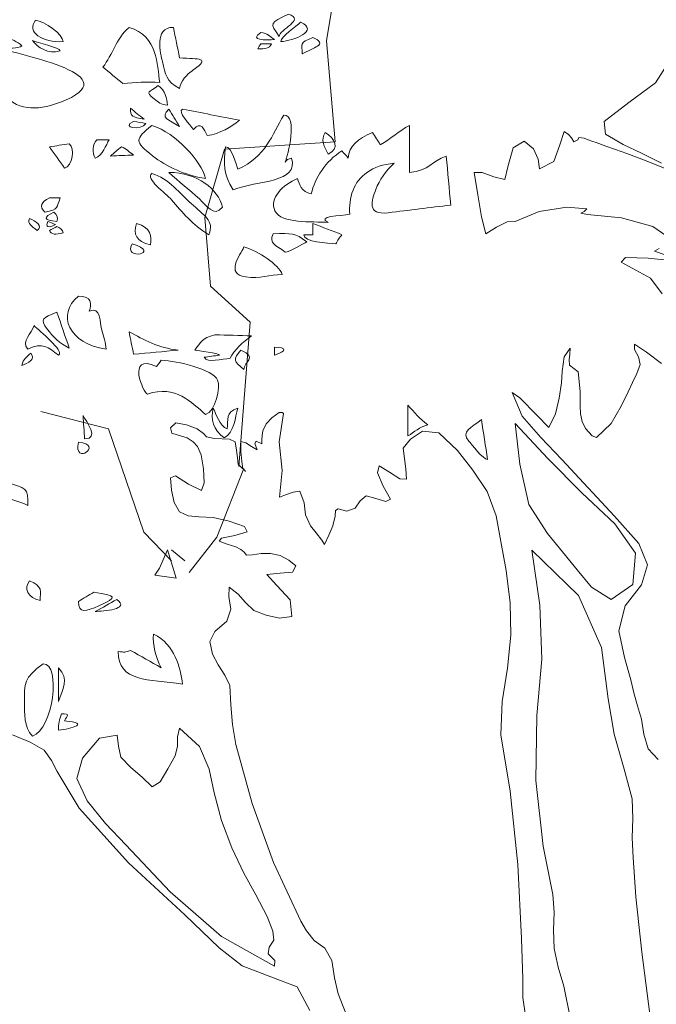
# Model space of a CAD drawing. Header units: metres. Extents: x 92403 to 95147, y 464428 to 465602.
# Tile 296 of 568: x 92446.249 to 92446.97, y 465230.106 to 465231.221. Entities that reach past the tile are written whole.
import ezdxf

# ---------------------------------------------------------------- set-up
doc = ezdxf.new("R2010")
doc.units = ezdxf.units.M
doc.layers.get('0').update_dxf_attribs({"linetype": 'CONTINUOUS'})
doc.layers.add('X-XX-AL-AANKLEDING-S', color=250, linetype='CONTINUOUS', lineweight=9)

# ---------------------------------------------------------------- blocks, each defined once
blk = doc.blocks.new('boom 1')
at = {"color": 251, "true_color": 0x636466}
for p, q in [((3.5359, 5.8155), (3.2713, 5.8693)), ((3.6748, 5.4994), (3.5359, 5.8155)), ((4.065, 5.6945), (3.9596, 5.4837)), ((3.7825, 5.4119), (3.6748, 5.4994)), ((3.9596, 5.4837), (3.852, 5.3761)), ((3.7354, 5.3895), (3.7668, 5.4456)), ((3.7668, 5.4456), (3.8004, 5.3581)), ((3.834, 5.4119), (3.7825, 5.4456)), ((3.7825, 5.4456), (3.834, 5.4119)), ((3.7174, 5.3671), (3.7354, 5.3895)), ((3.8004, 5.3581), (3.7174, 5.3671))]:
    blk.add_line(p, q, dxfattribs=at)
at = {"color": 251, "true_color": 0x636466, "flags": 128}
blk.add_lwpolyline([(4.0454, 5.7001), (4.0896, 6.1421), (3.9348, 6.2526), (3.9128, 6.4625), (3.9901, 6.6725), (4.4213, 6.6946), (4.3881, 7.004), (4.4324, 7.2139)], dxfattribs=at)
blk = doc.blocks.new('meerstammige boom')
at = {"color": 0, "lineweight": 0, "transparency": 33554559}
for points in [[(-0.8245, 3.2732), (-0.8486, 3.3404), (-0.8983, 3.3692), (-0.9524, 3.3995), (-0.9956, 3.4507), (-1.0607, 3.5441), (-1.1668, 3.6917), (-1.2599, 3.8467), (-1.3018, 3.95), (-1.3121, 3.9812), (-1.3262, 4.0105), (-1.3523, 4.034), (-1.3857, 4.0546)], [(-0.1416, 5.9718), (-0.1719, 5.9015), (-0.2218, 5.8458), (-0.2686, 5.7923), (-0.2658, 5.7563), (-0.2327, 5.727), (-0.1983, 5.7023), (-0.1603, 5.6736)], [(-0.1646, 5.4323), (-0.1737, 5.4242), (-0.1531, 5.4139)], [(-0.1424, 5.3983), (-0.1852, 5.4045), (-0.2282, 5.4069), (-0.2365, 5.3936), (-0.1814, 5.3485), (-0.1591, 5.304)], [(-0.1606, 5.1063), (-0.1889, 5.1384), (-0.2112, 5.1607), (-0.2113, 5.1461), (-0.2038, 5.1249), (-0.2006, 5.1035), (-0.207, 5.0782), (-0.2149, 5.0521), (-0.2234, 5.026), (-0.2364, 4.9858), (-0.2553, 4.936), (-0.2832, 4.8968), (-0.2914, 4.9014), (-0.2976, 4.9115), (-0.3039, 4.9219), (-0.3099, 4.9419), (-0.313, 4.9641), (-0.3141, 4.9866), (-0.3139, 5.0273), (-0.3174, 5.0825), (-0.3339, 5.1018), (-0.3345, 5.1165), (-0.3335, 5.1331), (-0.3325, 5.1496), (-0.3442, 5.1251), (-0.348, 5.0839), (-0.3493, 5.0517), (-0.3537, 5.0078), (-0.3607, 4.9638), (-0.3734, 4.925), (-0.3955, 4.9601), (-0.4279, 5.0095), (-0.4421, 5.0245), (-0.4236, 4.9573), (-0.3883, 4.8964), (-0.3486, 4.8342), (-0.2991, 4.754), (-0.2492, 4.6739), (-0.203, 4.596), (-0.1869, 4.5359), (-0.1981, 4.4794), (-0.2289, 4.4201), (-0.2406, 4.3488), (-0.2301, 4.2734), (-0.2185, 4.21), (-0.2125, 4.1731), (-0.2058, 4.1363), (-0.1983, 4.0989), (-0.1937, 4.0561), (-0.1852, 4.0151), (-0.1666, 3.9846)], [(-0.1532, 5.6583), (-0.1892, 5.6803), (-0.226, 5.701), (-0.2469, 5.7125), (-0.2652, 5.7223), (-0.2835, 5.732), (-0.2919, 5.7366), (-0.299, 5.7404), (-0.3062, 5.7442), (-0.3164, 5.7466), (-0.3181, 5.7397), (-0.3261, 5.7345), (-0.33, 5.7454), (-0.3358, 5.7552), (-0.3441, 5.7634), (-0.3526, 5.7255), (-0.3638, 5.6784), (-0.3904, 5.6574), (-0.3932, 5.6854), (-0.4018, 5.7141), (-0.4195, 5.7358), (-0.4405, 5.7171), (-0.4503, 5.6633), (-0.4561, 5.6276), (-0.4767, 5.6347), (-0.499, 5.6474), (-0.5138, 5.647), (-0.5069, 5.5844), (-0.5001, 5.5219), (-0.4921, 5.4734), (-0.4722, 5.4927), (-0.452, 5.5073), (-0.4367, 5.5083), (-0.3912, 5.5366), (-0.3393, 5.5494), (-0.3015, 5.5442), (-0.3061, 5.5373), (-0.3125, 5.5319), (-0.3, 5.5286), (-0.2361, 5.5189), (-0.1769, 5.4942), (-0.1519, 5.4691)], [(-0.4169, 3.2583), (-0.4222, 3.31), (-0.4224, 3.3626), (-0.4246, 3.4774), (-0.4315, 3.6865), (-0.4461, 3.895), (-0.464, 4.0539), (-0.4612, 4.1487), (-0.4512, 4.2436), (-0.4446, 4.3365), (-0.4458, 4.4281), (-0.4534, 4.5194), (-0.4639, 4.6023), (-0.4727, 4.6743), (-0.4896, 4.744), (-0.5167, 4.8041), (-0.5453, 4.8596), (-0.5806, 4.9099), (-0.6114, 4.915), (-0.6344, 4.8924), (-0.6479, 4.8665), (-0.6456, 4.8372), (-0.6431, 4.808), (-0.6421, 4.7788), (-0.6545, 4.7798), (-0.674, 4.7983), (-0.6935, 4.8168), (-0.6966, 4.7965), (-0.6859, 4.7587), (-0.6722, 4.7215), (-0.6811, 4.7156), (-0.6997, 4.7234), (-0.7183, 4.7312), (-0.7293, 4.7172), (-0.7387, 4.696), (-0.7543, 4.6883), (-0.7712, 4.6944), (-0.7757, 4.6901), (-0.7764, 4.6737), (-0.781, 4.6467), (-0.7884, 4.6198), (-0.797, 4.5931), (-0.802, 4.6054), (-0.8124, 4.6268), (-0.8233, 4.6464), (-0.8324, 4.6776), (-0.8353, 4.7118), (-0.8431, 4.7446), (-0.8561, 4.7416), (-0.8688, 4.7348), (-0.8815, 4.728), (-0.8767, 4.8033), (-0.8826, 4.8845), (-0.8744, 4.965), (-0.8764, 4.9677), (-0.8794, 4.9677), (-0.8824, 4.9677), (-0.8962, 4.9523), (-0.9068, 4.9349), (-0.9129, 4.9153), (-0.9144, 4.9026), (-0.9148, 4.8899), (-0.9151, 4.8791), (-0.9258, 4.8867), (-0.928, 4.8796), (-0.9239, 4.8615), (-0.9346, 4.8713), (-0.9453, 4.8811), (-0.9547, 4.8857), (-0.9548, 4.8573), (-0.9531, 4.8289), (-0.9512, 4.8075), (-0.9595, 4.8215), (-0.9613, 4.839), (-0.9627, 4.8609), (-0.9655, 4.8845), (-0.9763, 4.892), (-1.0042, 4.8935), (-1.0193, 4.8983), (-1.025, 4.9082), (-1.0373, 4.9209), (-1.0574, 4.9323), (-1.0775, 4.9385), (-1.0876, 4.9241), (-1.0852, 4.9089), (-1.0748, 4.9038), (-1.056, 4.8953), (-1.0445, 4.8847), (-1.0365, 4.8711), (-1.0296, 4.8475), (-1.0254, 4.8082), (-1.0237, 4.7684), (-1.0289, 4.7469), (-1.0535, 4.7648), (-1.0778, 4.7879), (-1.0875, 4.7821), (-1.0859, 4.7472), (-1.0804, 4.7127), (-1.0703, 4.6856), (-1.0545, 4.6749), (-1.034, 4.6723), (-1.0071, 4.6704), (-0.9767, 4.6596), (-0.9475, 4.6445), (-0.9427, 4.6293), (-0.9658, 4.6186), (-0.9913, 4.6117), (-0.9957, 4.6026), (-0.9806, 4.5942), (-0.9642, 4.5865), (-0.9546, 4.5789), (-0.9486, 4.5715), (-0.9443, 4.5631), (-0.9329, 4.564), (-0.9161, 4.5684), (-0.8988, 4.5684), (-0.8802, 4.5619), (-0.864, 4.5492), (-0.851, 4.533), (-0.857, 4.5153), (-0.8805, 4.5127), (-0.9057, 4.5087), (-0.887, 4.4778), (-0.8617, 4.4364), (-0.8583, 4.3892), (-0.8814, 4.385), (-0.9072, 4.3931), (-0.9302, 4.4068), (-0.9462, 4.4289), (-0.9597, 4.4525), (-0.977, 4.4731), (-0.9774, 4.4458), (-0.9737, 4.4106), (-0.9811, 4.3761), (-1.0038, 4.347), (-1.0131, 4.3183), (-1.0085, 4.2829), (-0.9975, 4.2526), (-0.9849, 4.2237), (-0.9753, 4.1942), (-0.9735, 4.1394), (-0.9707, 4.0833), (-0.9641, 4.0272), (-0.9332, 3.8602), (-0.8932, 3.6924), (-0.8415, 3.5266), (-0.8305, 3.4986), (-0.816, 3.472), (-0.7964, 3.4495), (-0.7829, 3.4152), (-0.7777, 3.3663), (-0.771, 3.3204), (-0.7432, 3.2157)], [(-0.1799, 3.2336), (-0.1975, 3.4389), (-0.2085, 3.5955), (-0.2113, 3.6512), (-0.2141, 3.7069), (-0.2159, 3.7623), (-0.2143, 3.8177), (-0.2157, 3.8727), (-0.2307, 3.9572), (-0.2495, 4.0562), (-0.2612, 4.1562), (-0.2736, 4.3016), (-0.317, 4.4494), (-0.4049, 4.577), (-0.3899, 4.4218), (-0.3862, 4.2687), (-0.3957, 4.109), (-0.3979, 3.925), (-0.3835, 3.7388), (-0.3655, 3.6019), (-0.3633, 3.5516), (-0.3641, 3.5011), (-0.3631, 3.4493), (-0.3552, 3.3958), (-0.345, 3.3426), (-0.3328, 3.2539)]]:
    blk.add_lwpolyline(points, dxfattribs=at)
for points in [[(-0.4367, 4.9359), (-0.4281, 4.8215), (-0.4106, 4.7072), (-0.3753, 4.6245), (-0.3473, 4.5729), (-0.3194, 4.5214), (-0.2923, 4.4727), (-0.2555, 4.438), (-0.2144, 4.4799), (-0.2096, 4.5688), (-0.2486, 4.6518), (-0.3105, 4.7403), (-0.3747, 4.8371)], [(-1.0704, 4.0735), (-1.0746, 4.0484), (-1.0745, 4.0224), (-1.0786, 3.9951), (-1.0928, 3.9582), (-1.1072, 3.9214), (-1.122, 3.9066), (-1.1413, 3.9345), (-1.1627, 3.9614), (-1.1816, 3.9908), (-1.1857, 4.0219), (-1.1881, 4.0536), (-1.2216, 4.0452), (-1.2537, 3.9883), (-1.2642, 3.9308), (-1.2451, 3.8671), (-1.2103, 3.8032), (-1.1719, 3.7424), (-1.0884, 3.6094), (-0.991, 3.483), (-0.8912, 3.3985), (-0.8907, 3.4146), (-0.9028, 3.4343), (-0.9015, 3.4526), (-0.8925, 3.473), (-0.8942, 3.4977), (-0.905, 3.5394), (-0.9264, 3.6012), (-0.9491, 3.6625), (-0.9719, 3.7345), (-0.991, 3.8112), (-1.0049, 3.8899), (-1.0146, 3.9569), (-1.0328, 4.0212)]]:
    blk.add_lwpolyline(points, close=True, dxfattribs=at)
for points, knots in [([(-0.8649, 6.0962), (-0.8997, 6.0702), (-0.9005, 6.072), (-0.8824, 6.0325), (-0.8824, 6.053), (-0.8318, 6.0796), (-0.8649, 6.0962)], [0, 0, 0, 0, 1, 1, 1, 2, 2, 2, 2]), ([(-1.3423, 6.0789), (-1.3612, 6.0442), (-1.329, 6.0154), (-1.2904, 6.0181), (-1.2904, 6.0385), (-1.3258, 6.0765), (-1.3423, 6.0789)], [0, 0, 0, 0, 1, 1, 1, 2, 2, 2, 2]), ([(-0.8418, 6.073), (-0.8501, 6.0615), (-0.8794, 6.032), (-0.8794, 6.0181), (-0.8551, 6.0199), (-0.8059, 6.0495), (-0.8418, 6.073)], [0, 0, 0, 0, 1, 1, 1, 2, 2, 2, 2]), ([(-1.1659, 6.0586), (-1.1904, 6.0251), (-1.1968, 5.9824), (-1.2151, 5.9457), (-1.2026, 5.9303), (-1.1901, 5.9149), (-1.1775, 5.8993), (-1.1541, 5.902), (-1.1315, 5.905), (-1.1079, 5.9024), (-1.1132, 5.953), (-1.1109, 6.033), (-1.1659, 6.0586)], [0, 0, 0, 0, 1, 1, 1, 2, 2, 2, 3, 3, 3, 4, 4, 4, 4]), ([(-1.0704, 5.9718), (-1.0743, 6.0007), (-1.0782, 6.0297), (-1.082, 6.0586), (-1.1201, 6.0586), (-1.1058, 5.9817), (-1.1027, 5.9614), (-1.0967, 5.9256), (-1.0965, 5.906), (-1.0704, 5.8849), (-1.0676, 5.9066), (-1.0588, 5.9234), (-1.0438, 5.9388), (-1.0116, 5.9723), (-1.0329, 5.9692), (-1.0704, 5.9718)], [0, 0, 0, 0, 1, 1, 1, 2, 2, 2, 3, 3, 3, 4, 4, 4, 5, 5, 5, 5]), ([(-0.9171, 6.0442), (-0.9402, 6.0211), (-0.9069, 6.0223), (-0.891, 6.0238), (-0.9008, 6.0336), (-0.9032, 6.0408), (-0.9171, 6.0442)], [0, 0, 0, 0, 1, 1, 1, 2, 2, 2, 2]), ([(-1.4003, 6.0325), (-1.4368, 6.0103), (-1.3841, 5.988), (-1.3684, 6.0065), (-1.3765, 6.0188), (-1.3882, 6.0245), (-1.4003, 6.0325)], [0, 0, 0, 0, 1, 1, 1, 2, 2, 2, 2]), ([(-0.8186, 6.0297), (-0.8454, 6.0146), (-0.8389, 6.0114), (-0.8389, 5.9834), (-0.8193, 5.9998), (-0.7876, 6.0109), (-0.8186, 6.0297)], [0, 0, 0, 0, 1, 1, 1, 2, 2, 2, 2]), ([(-1.3482, 6.021), (-1.3385, 6.0038), (-1.3188, 5.9797), (-1.2961, 5.9921), (-1.2961, 6), (-1.3401, 6.0171), (-1.3482, 6.021)], [0, 0, 0, 0, 1, 1, 1, 2, 2, 2, 2]), ([(-0.9171, 6.0123), (-0.9189, 6.0075), (-0.921, 6.0027), (-0.9229, 5.9978), (-0.9075, 5.9978), (-0.9018, 5.9973), (-0.8968, 6.0123), (-0.9035, 6.0123), (-0.9102, 6.0123), (-0.9171, 6.0123)], [0, 0, 0, 0, 1, 1, 1, 2, 2, 2, 3, 3, 3, 3]), ([(-1.4205, 6.0036), (-1.4292, 5.9843), (-1.4379, 5.9649), (-1.4465, 5.9457), (-1.4296, 5.9172), (-1.4127, 5.8886), (-1.3957, 5.86), (-1.3682, 5.814), (-1.3223, 5.8286), (-1.2844, 5.8534), (-1.1707, 5.928), (-1.3813, 5.9824), (-1.4205, 6.0036)], [0, 0, 0, 0, 1, 1, 1, 2, 2, 2, 3, 3, 3, 4, 4, 4, 4]), ([(-1.1108, 5.8937), (-1.127, 5.8753), (-1.1368, 5.8767), (-1.1182, 5.856), (-1.1094, 5.8464), (-1.1065, 5.8386), (-1.0935, 5.8386), (-1.0945, 5.8555), (-1.0972, 5.8815), (-1.1108, 5.8937)], [0, 0, 0, 0, 1, 1, 1, 2, 2, 2, 3, 3, 3, 3]), ([(-1.163, 5.83), (-1.1636, 5.8056), (-1.16, 5.8049), (-1.137, 5.7981), (-1.1465, 5.8082), (-1.1546, 5.8191), (-1.163, 5.83)], [0, 0, 0, 0, 1, 1, 1, 2, 2, 2, 2]), ([(-1.0907, 5.827), (-1.1086, 5.8003), (-1.0907, 5.7981), (-1.0704, 5.7779), (-1.0771, 5.7944), (-1.0839, 5.8107), (-1.0907, 5.827)], [0, 0, 0, 0, 1, 1, 1, 2, 2, 2, 2]), ([(-1.0646, 5.827), (-1.0761, 5.8216), (-1.0496, 5.7802), (-1.0443, 5.7692), (-1.0304, 5.7958), (-1.0232, 5.7677), (-1.0182, 5.7518), (-0.9943, 5.7574), (-0.9726, 5.7767), (-0.9575, 5.7953), (-0.9932, 5.8059), (-1.029, 5.8165), (-1.0646, 5.827)], [0, 0, 0, 0, 1, 1, 1, 2, 2, 2, 3, 3, 3, 4, 4, 4, 4]), ([(-0.8735, 5.8098), (-0.8965, 5.7532), (-0.9067, 5.6929), (-0.9605, 5.6565), (-0.9638, 5.6686), (-0.9712, 5.7201), (-0.9835, 5.7201), (-0.9879, 5.6728), (-0.9878, 5.6424), (-0.9691, 5.5986), (-0.924, 5.6254), (-0.8432, 5.6172), (-0.8592, 5.6882), (-0.8649, 5.6866), (-0.8688, 5.6827), (-0.8707, 5.6766), (-0.8662, 5.6951), (-0.8461, 5.8098), (-0.8735, 5.8098)], [0, 0, 0, 0, 1, 1, 1, 2, 2, 2, 3, 3, 3, 4, 4, 4, 5, 5, 5, 6, 6, 6, 6]), ([(-1.1572, 5.7923), (-1.1837, 5.7747), (-1.1421, 5.765), (-1.134, 5.7866), (-1.1418, 5.7885), (-1.1495, 5.7904), (-1.1572, 5.7923)], [0, 0, 0, 0, 1, 1, 1, 2, 2, 2, 2]), ([(-1.1225, 5.7807), (-1.1555, 5.7419), (-1.1556, 5.7343), (-1.1215, 5.6949), (-1.0953, 5.6644), (-1.0609, 5.6395), (-1.0213, 5.6303), (-1.0293, 5.6794), (-1.0766, 5.7583), (-1.1225, 5.7807)], [0, 0, 0, 0, 1, 1, 1, 2, 2, 2, 3, 3, 3, 3]), ([(-0.6363, 5.7807), (-0.6567, 5.7647), (-0.6716, 5.7426), (-0.6913, 5.7259), (-0.6962, 5.7374), (-0.701, 5.749), (-0.7058, 5.7606), (-0.7349, 5.743), (-0.7498, 5.7231), (-0.7521, 5.6882), (-0.7555, 5.6952), (-0.7594, 5.7021), (-0.7637, 5.7084), (-0.7949, 5.6803), (-0.815, 5.6306), (-0.8216, 5.587), (-0.841, 5.5932), (-0.844, 5.6131), (-0.8476, 5.6303), (-0.8762, 5.6134), (-0.9012, 5.5724), (-0.8903, 5.5387), (-0.8782, 5.5013), (-0.8207, 5.5095), (-0.7897, 5.5058), (-0.8131, 5.5238), (-0.7661, 5.5244), (-0.7491, 5.5291), (-0.75, 5.552), (-0.7486, 5.5752), (-0.7429, 5.5976), (-0.7327, 5.6366), (-0.7068, 5.6681), (-0.6652, 5.6737), (-0.6814, 5.6517), (-0.6929, 5.6256), (-0.6998, 5.5995), (-0.7079, 5.5679), (-0.7175, 5.5258), (-0.6763, 5.5333), (-0.637, 5.5406), (-0.5976, 5.5479), (-0.5583, 5.5551), (-0.5611, 5.6015), (-0.564, 5.6477), (-0.5669, 5.694), (-0.594, 5.6797), (-0.5985, 5.6529), (-0.6363, 5.6476), (-0.6363, 5.6921), (-0.6363, 5.7365), (-0.6363, 5.7807)], [0, 0, 0, 0, 1, 1, 1, 2, 2, 2, 3, 3, 3, 4, 4, 4, 5, 5, 5, 6, 6, 6, 7, 7, 7, 8, 8, 8, 9, 9, 9, 10, 10, 10, 11, 11, 11, 12, 12, 12, 13, 13, 13, 14, 14, 14, 15, 15, 15, 16, 16, 16, 17, 17, 17, 17]), ([(-0.7955, 5.7606), (-0.8048, 5.7414), (-0.7969, 5.718), (-0.7897, 5.6998), (-0.7675, 5.7148), (-0.7766, 5.7442), (-0.7955, 5.7606)], [0, 0, 0, 0, 1, 1, 1, 2, 2, 2, 2]), ([(-1.2787, 5.7287), (-1.2913, 5.7259), (-1.3038, 5.7229), (-1.3163, 5.7201), (-1.3067, 5.6998), (-1.297, 5.6795), (-1.2875, 5.6593), (-1.2734, 5.6666), (-1.2666, 5.7159), (-1.2787, 5.7287)], [0, 0, 0, 0, 1, 1, 1, 2, 2, 2, 3, 3, 3, 3]), ([(-1.2267, 5.7403), (-1.2348, 5.7273), (-1.2362, 5.7021), (-1.2296, 5.6882), (-1.2156, 5.6952), (-1.2094, 5.7261), (-1.2035, 5.7403), (-1.2112, 5.7403), (-1.219, 5.7403), (-1.2267, 5.7403)], [0, 0, 0, 0, 1, 1, 1, 2, 2, 2, 3, 3, 3, 3]), ([(-1.1804, 5.7201), (-1.1871, 5.7114), (-1.1939, 5.7026), (-1.2007, 5.694), (-1.1862, 5.6951), (-1.1718, 5.6959), (-1.1572, 5.6969), (-1.1652, 5.7049), (-1.1707, 5.7148), (-1.1804, 5.7201)], [0, 0, 0, 0, 1, 1, 1, 2, 2, 2, 3, 3, 3, 3]), ([(-1.1225, 5.6448), (-1.1367, 5.6304), (-1.0963, 5.5886), (-1.0854, 5.5698), (-1.0653, 5.535), (-1.0459, 5.4982), (-1.0154, 5.4712), (-1.0036, 5.5105), (-1.0251, 5.5268), (-1.0487, 5.5594), (-1.0672, 5.5849), (-1.0921, 5.6316), (-1.1225, 5.6448)], [0, 0, 0, 0, 1, 1, 1, 2, 2, 2, 3, 3, 3, 4, 4, 4, 4]), ([(-1.0907, 5.6476), (-1.0714, 5.6226), (-1.0521, 5.5976), (-1.0328, 5.5724), (-1.0209, 5.557), (-1.0057, 5.5174), (-0.9893, 5.5493), (-0.9981, 5.5999), (-1.0357, 5.6476), (-1.0907, 5.6476)], [0, 0, 0, 0, 1, 1, 1, 2, 2, 2, 3, 3, 3, 3]), ([(-1.3163, 5.5754), (-1.3324, 5.5641), (-1.3353, 5.5505), (-1.3251, 5.5348), (-1.2976, 5.5428), (-1.3027, 5.5495), (-1.2961, 5.5754), (-1.3029, 5.5754), (-1.3096, 5.5754), (-1.3163, 5.5754)], [0, 0, 0, 0, 1, 1, 1, 2, 2, 2, 3, 3, 3, 3]), ([(-1.3076, 5.5348), (-1.329, 5.5206), (-1.327, 5.5119), (-1.3019, 5.5089), (-1.2999, 5.5184), (-1.3017, 5.5272), (-1.3076, 5.5348)], [0, 0, 0, 0, 1, 1, 1, 2, 2, 2, 2]), ([(-1.354, 5.5174), (-1.3581, 5.5006), (-1.3496, 5.4962), (-1.3395, 5.4827), (-1.3266, 5.4952), (-1.3425, 5.51), (-1.354, 5.5174)], [0, 0, 0, 0, 1, 1, 1, 2, 2, 2, 2]), ([(-1.3193, 5.5089), (-1.3237, 5.4922), (-1.3189, 5.4893), (-1.3048, 5.5002), (-1.3096, 5.503), (-1.3145, 5.506), (-1.3193, 5.5089)], [0, 0, 0, 0, 1, 1, 1, 2, 2, 2, 2]), ([(-1.3019, 5.4943), (-1.3067, 5.4905), (-1.3115, 5.4867), (-1.3163, 5.4827), (-1.3131, 5.4719), (-1.3045, 5.47), (-1.2904, 5.4769), (-1.2904, 5.485), (-1.2955, 5.4902), (-1.3019, 5.4943)], [0, 0, 0, 0, 1, 1, 1, 2, 2, 2, 3, 3, 3, 3]), ([(-1.1515, 5.503), (-1.1579, 5.4721), (-1.1532, 5.4526), (-1.1254, 5.4423), (-1.1231, 5.4676), (-1.1242, 5.4902), (-1.1515, 5.503)], [0, 0, 0, 0, 1, 1, 1, 2, 2, 2, 2]), ([(-0.8186, 5.4712), (-0.8244, 5.4712), (-0.8302, 5.4712), (-0.836, 5.4712), (-0.836, 5.4493), (-0.7904, 5.4485), (-0.7752, 5.4452), (-0.7727, 5.4543), (-0.7688, 5.463), (-0.7637, 5.4712), (-0.7819, 5.4818), (-0.8003, 5.4923), (-0.8186, 5.503), (-0.8186, 5.4923), (-0.8186, 5.4818), (-0.8186, 5.4712)], [0, 0, 0, 0, 1, 1, 1, 2, 2, 2, 3, 3, 3, 4, 4, 4, 5, 5, 5, 5]), ([(-0.8939, 5.4741), (-0.902, 5.4453), (-0.8897, 5.4429), (-0.8707, 5.422), (-0.8627, 5.422), (-0.8367, 5.446), (-0.8302, 5.451), (-0.8535, 5.4776), (-0.8575, 5.4741), (-0.8939, 5.4741)], [0, 0, 0, 0, 1, 1, 1, 2, 2, 2, 3, 3, 3, 3]), ([(-0.9488, 5.4364), (-0.9564, 5.4116), (-0.9846, 5.3598), (-0.9455, 5.3514), (-0.9183, 5.3454), (-0.9009, 5.3584), (-0.8766, 5.3584), (-0.8834, 5.3883), (-0.9218, 5.4239), (-0.9488, 5.4364)], [0, 0, 0, 0, 1, 1, 1, 2, 2, 2, 3, 3, 3, 3]), ([(-1.2614, 5.2974), (-1.3038, 5.2442), (-1.2796, 5.1626), (-1.2093, 5.147), (-1.2093, 5.1652), (-1.2139, 5.1826), (-1.2174, 5.2004), (-1.2211, 5.2195), (-1.2183, 5.2713), (-1.2412, 5.2541), (-1.2354, 5.2749), (-1.2369, 5.2974), (-1.2614, 5.2974)], [0, 0, 0, 0, 1, 1, 1, 2, 2, 2, 3, 3, 3, 4, 4, 4, 4]), ([(-1.3019, 5.2513), (-1.329, 5.2351), (-1.3353, 5.2336), (-1.3199, 5.2029), (-1.3103, 5.1838), (-1.2969, 5.1623), (-1.2787, 5.1499), (-1.2865, 5.1838), (-1.2942, 5.2175), (-1.3019, 5.2513)], [0, 0, 0, 0, 1, 1, 1, 2, 2, 2, 3, 3, 3, 3]), ([(-1.3453, 5.2136), (-1.3496, 5.1923), (-1.3705, 5.1686), (-1.3569, 5.147), (-1.329, 5.1678), (-1.3185, 5.1526), (-1.299, 5.1297), (-1.2871, 5.1419), (-1.3353, 5.1986), (-1.3453, 5.2136)], [0, 0, 0, 0, 1, 1, 1, 2, 2, 2, 3, 3, 3, 3]), ([(-1.1572, 5.1327), (-1.1292, 5.1365), (-1.1013, 5.1402), (-1.0732, 5.1442), (-1.1108, 5.1501), (-1.1372, 5.1737), (-1.1659, 5.1963), (-1.163, 5.175), (-1.1601, 5.1539), (-1.1572, 5.1327)], [0, 0, 0, 0, 1, 1, 1, 2, 2, 2, 3, 3, 3, 3]), ([(-1.0038, 5.1876), (-1.029, 5.1767), (-1.0297, 5.1678), (-1.0415, 5.1442), (-1.036, 5.1428), (-0.9952, 5.136), (-0.9952, 5.1297), (-1.0049, 5.1278), (-1.0145, 5.1259), (-1.0241, 5.1239), (-1.0182, 5.1068), (-0.9901, 5.1191), (-0.9749, 5.121), (-0.9673, 5.1462), (-0.9511, 5.1652), (-0.9344, 5.1847), (-0.9575, 5.1857), (-0.9807, 5.1866), (-1.0038, 5.1876)], [0, 0, 0, 0, 1, 1, 1, 2, 2, 2, 3, 3, 3, 4, 4, 4, 5, 5, 5, 6, 6, 6, 6]), ([(-0.891, 5.1529), (-0.891, 5.1452), (-0.891, 5.1374), (-0.891, 5.1297), (-0.8673, 5.143), (-0.8673, 5.1507), (-0.891, 5.1529)], [0, 0, 0, 0, 1, 1, 1, 2, 2, 2, 2]), ([(-1.3511, 5.1355), (-1.3598, 5.1238), (-1.3651, 5.1196), (-1.3684, 5.1008), (-1.3563, 5.1076), (-1.3423, 5.1167), (-1.3511, 5.1355)], [0, 0, 0, 0, 1, 1, 1, 2, 2, 2, 2]), ([(-1.1051, 5.1153), (-1.1079, 5.1094), (-1.1108, 5.1038), (-1.1138, 5.0979), (-1.1728, 5.1374), (-1.1377, 5.0197), (-1.1312, 5.0197), (-1.0775, 5.0456), (-1.0489, 4.9972), (-1.0213, 4.9619), (-1.0027, 4.971), (-0.9922, 5.0394), (-0.9985, 5.0593), (-1.0081, 5.0904), (-1.0739, 5.1134), (-1.1051, 5.1153)], [0, 0, 0, 0, 1, 1, 1, 2, 2, 2, 3, 3, 3, 4, 4, 4, 5, 5, 5, 5]), ([(-0.9546, 5.1442), (-0.9701, 5.117), (-0.9685, 5.114), (-0.9488, 5.0891), (-0.9488, 5.1126), (-0.9218, 5.1212), (-0.9546, 5.1442)], [0, 0, 0, 0, 1, 1, 1, 2, 2, 2, 2]), ([(-0.6392, 4.988), (-0.6392, 4.959), (-0.6392, 4.9301), (-0.6392, 4.9011), (-0.6265, 4.9122), (-0.6178, 4.926), (-0.6016, 4.933), (-0.6169, 4.9484), (-0.6275, 4.9696), (-0.6392, 4.988)], [0, 0, 0, 0, 1, 1, 1, 2, 2, 2, 3, 3, 3, 3]), ([(-1.0067, 4.9793), (-1.0129, 4.9511), (-1.0064, 4.9168), (-0.9864, 4.8955), (-0.9668, 4.9085), (-0.9655, 4.9565), (-0.9605, 4.9793), (-0.9848, 4.9693), (-0.978, 4.9456), (-0.9807, 4.9214), (-0.9952, 4.9287), (-1.0012, 4.9642), (-1.0067, 4.9793)], [0, 0, 0, 0, 1, 1, 1, 2, 2, 2, 3, 3, 3, 4, 4, 4, 4]), ([(-1.2527, 4.959), (-1.2518, 4.9369), (-1.2507, 4.9147), (-1.2498, 4.8925), (-1.2204, 4.8925), (-1.2472, 4.9427), (-1.2527, 4.959)], [0, 0, 0, 0, 1, 1, 1, 2, 2, 2, 2]), ([(-0.5004, 4.9475), (-0.5184, 4.9249), (-0.541, 4.9134), (-0.5242, 4.8867), (-0.519, 4.8783), (-0.4978, 4.8345), (-0.4887, 4.8345), (-0.4925, 4.8722), (-0.4964, 4.9099), (-0.5004, 4.9475)], [0, 0, 0, 0, 1, 1, 1, 2, 2, 2, 3, 3, 3, 3]), ([(-0.9488, 4.8057), (-0.9478, 4.8036), (-0.947, 4.8018), (-0.946, 4.7999), (-0.947, 4.8018), (-0.9478, 4.8036), (-0.9488, 4.8057)], [0, 0, 0, 0, 1, 1, 1, 2, 2, 2, 2]), ([(-1.4031, 4.7708), (-1.3978, 4.7516), (-1.4026, 4.7439), (-1.4176, 4.7476), (-1.4137, 4.7286), (-1.3756, 4.7189), (-1.3569, 4.7043), (-1.3569, 4.7532), (-1.3566, 4.7535), (-1.4031, 4.7708)], [0, 0, 0, 0, 1, 1, 1, 2, 2, 2, 3, 3, 3, 3]), ([(-1.354, 4.4902), (-1.3649, 4.4704), (-1.3573, 4.4415), (-1.3337, 4.4353), (-1.3337, 4.4596), (-1.3277, 4.4762), (-1.354, 4.4902)], [0, 0, 0, 0, 1, 1, 1, 2, 2, 2, 2]), ([(-1.2325, 4.4584), (-1.2421, 4.4497), (-1.2518, 4.4409), (-1.2614, 4.4323), (-1.2614, 4.3977), (-1.2468, 4.4033), (-1.2228, 4.4198), (-1.1854, 4.4457), (-1.1901, 4.4478), (-1.2325, 4.4584)], [0, 0, 0, 0, 1, 1, 1, 2, 2, 2, 3, 3, 3, 3]), ([(-1.189, 4.4381), (-1.2026, 4.4265), (-1.216, 4.4151), (-1.2296, 4.4034), (-1.2151, 4.4054), (-1.1623, 4.4085), (-1.189, 4.4381)], [0, 0, 0, 0, 1, 1, 1, 2, 2, 2, 2]), ([(-1.1196, 4.3398), (-1.1217, 4.3081), (-1.1154, 4.2741), (-1.1051, 4.2442), (-1.1243, 4.2607), (-1.1437, 4.277), (-1.163, 4.2934), (-1.1743, 4.2875), (-1.1733, 4.2878), (-1.1862, 4.2905), (-1.1862, 4.203), (-1.1291, 4.2125), (-1.0646, 4.1979), (-1.0697, 4.2451), (-1.0783, 4.3089), (-1.1196, 4.3398)], [0, 0, 0, 0, 1, 1, 1, 2, 2, 2, 3, 3, 3, 4, 4, 4, 5, 5, 5, 5]), ([(-1.3279, 4.2559), (-1.3646, 4.2162), (-1.3642, 4.1988), (-1.3633, 4.1465), (-1.3629, 4.1171), (-1.3651, 4.0761), (-1.3482, 4.0504), (-1.3089, 4.07), (-1.2936, 4.2559), (-1.3279, 4.2559)], [0, 0, 0, 0, 1, 1, 1, 2, 2, 2, 3, 3, 3, 3]), ([(-1.299, 4.2442), (-1.299, 4.2124), (-1.299, 4.1806), (-1.299, 4.1488), (-1.2913, 4.1847), (-1.278, 4.2111), (-1.299, 4.2442)], [0, 0, 0, 0, 1, 1, 1, 2, 2, 2, 2]), ([(-1.2932, 4.114), (-1.298, 4.0992), (-1.2992, 4.0834), (-1.299, 4.0677), (-1.2748, 4.0708), (-1.2371, 4.0881), (-1.2875, 4.0937), (-1.2821, 4.1098), (-1.2771, 4.114), (-1.2932, 4.114)], [0, 0, 0, 0, 1, 1, 1, 2, 2, 2, 3, 3, 3, 3])]:
    blk.add_open_spline(points, degree=3, knots=knots, dxfattribs=at)
for points in [[(-1.1601, 5.4452), (-1.1786, 5.3956), (-1.1014, 5.4194), (-1.1601, 5.4452)], [(-1.2614, 4.8839), (-1.2717, 4.8141), (-1.2115, 4.8762), (-1.2614, 4.8839)]]:
    blk.add_open_spline(points, degree=3, dxfattribs=at)

msp = doc.modelspace()

# ---------------------------------------------------------------- block references
at = {"layer": 'X-XX-AL-AANKLEDING-S', "color": 251, "true_color": 0x636466}
for name, p, xscale, yscale, zscale in [('boom 1', (92445.324224, 465228.605811), 0.29, 0.37, 0.3972617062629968), ('meerstammige boom', (92447.072516, 465228.789158), 0.6, 0.4, 0.5)]:
    msp.add_blockref(name, p, dxfattribs=dict(at, xscale=xscale, yscale=yscale, zscale=zscale))

doc.saveas('drawing.dxf')
